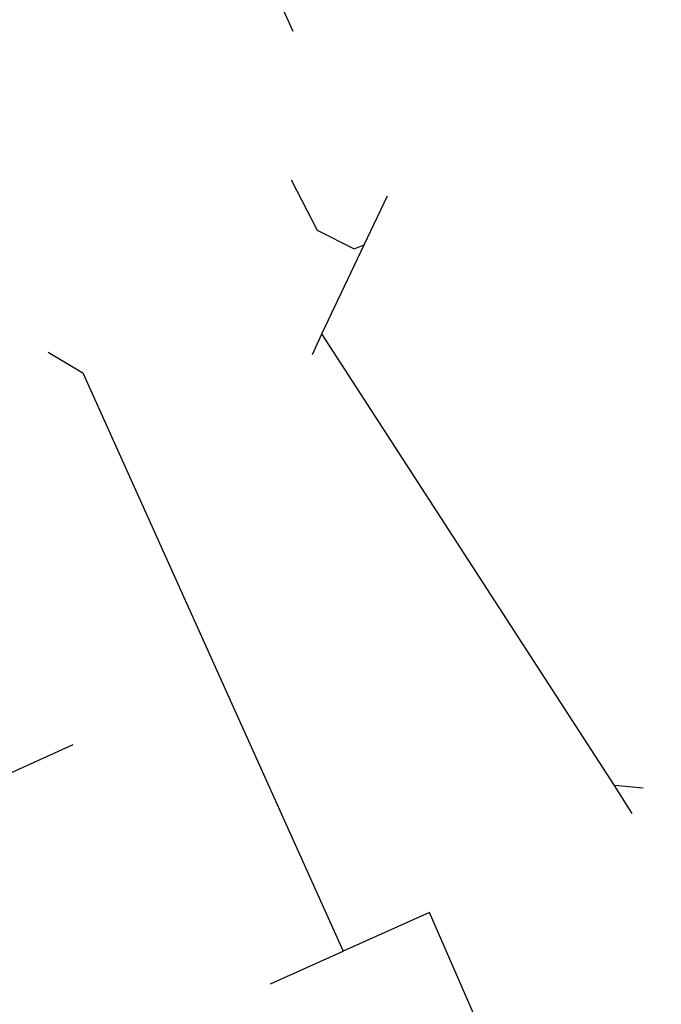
# Model space of a CAD drawing. Header units: metres. Extents: x 2695563 to 2696938, y 1260544 to 1262032.
# Tile 331 of 340: x 2696507 to 2696532, y 1261797 to 1261835. Entities that reach past the tile are written whole.
import ezdxf

# ---------------------------------------------------------------- set-up
doc = ezdxf.new("R2010")
doc.units = ezdxf.units.M
doc.header["$LTSCALE"] = 100
doc.linetypes.add('AUSGEZOGEN', pattern=[0])
for name, color, linetype in [('EU_Cadastre des conduites', 24, 'AUSGEZOGEN'), ('TV_Cadastre des conduites_CONDUITE', 92, 'AUSGEZOGEN'), ('Télécommunications_SW_Cadastre des conduites_Bord du tracé', 94, 'AUSGEZOGEN')]:
    doc.layers.add(name, color=color, linetype=linetype)

msp = doc.modelspace()

# ---------------------------------------------------------------- linework, layer by layer
at = {"layer": 'EU_Cadastre des conduites', "color": 24, "linetype": 'AUSGEZOGEN', "transparency": 33554687}
for p, q in [((2696518.605, 1261821.851), (2696518.968, 1261822.644)), ((2696530.076, 1261805.498), (2696518.968, 1261822.644)), ((2696531.166, 1261805.388), (2696530.076, 1261805.498)), ((2696530.744, 1261804.432), (2696530.076, 1261805.498))]:
    msp.add_line(p, q, dxfattribs=at)
for points in [[(2696517.799, 1261828.491), (2696518.789, 1261826.578), (2696520.191, 1261825.866), (2696520.572, 1261826.018)], [(2696518.968, 1261822.644), (2696520.572, 1261826.018), (2696521.459, 1261827.883)]]:
    msp.add_lwpolyline(points, dxfattribs=at)
at = {"layer": 'TV_Cadastre des conduites_CONDUITE', "color": 92, "linetype": 'AUSGEZOGEN', "transparency": 33554687}
msp.add_line((2696517.022, 1261797.963), (2696519.777, 1261799.198), dxfattribs=at)
for points in [[(2696508.581, 1261821.949), (2696509.897, 1261821.155), (2696519.777, 1261799.198)], [(2696534.564, 1261774.228), (2696523.051, 1261800.667), (2696519.777, 1261799.198)]]:
    msp.add_lwpolyline(points, dxfattribs=at)
at = {"layer": 'Télécommunications_SW_Cadastre des conduites_Bord du tracé', "color": 94, "linetype": 'AUSGEZOGEN', "transparency": 33554687}
for points in [[(2696507.638, 1261852.868), (2696514.583, 1261841.425), (2696516.224, 1261837.777), (2696517.866, 1261834.13)], [(2696509.512, 1261807.031), (2696504.956, 1261804.971), (2696501.311, 1261803.324), (2696500.537, 1261802.974)]]:
    msp.add_lwpolyline(points, dxfattribs=at)

doc.saveas('drawing.dxf')
